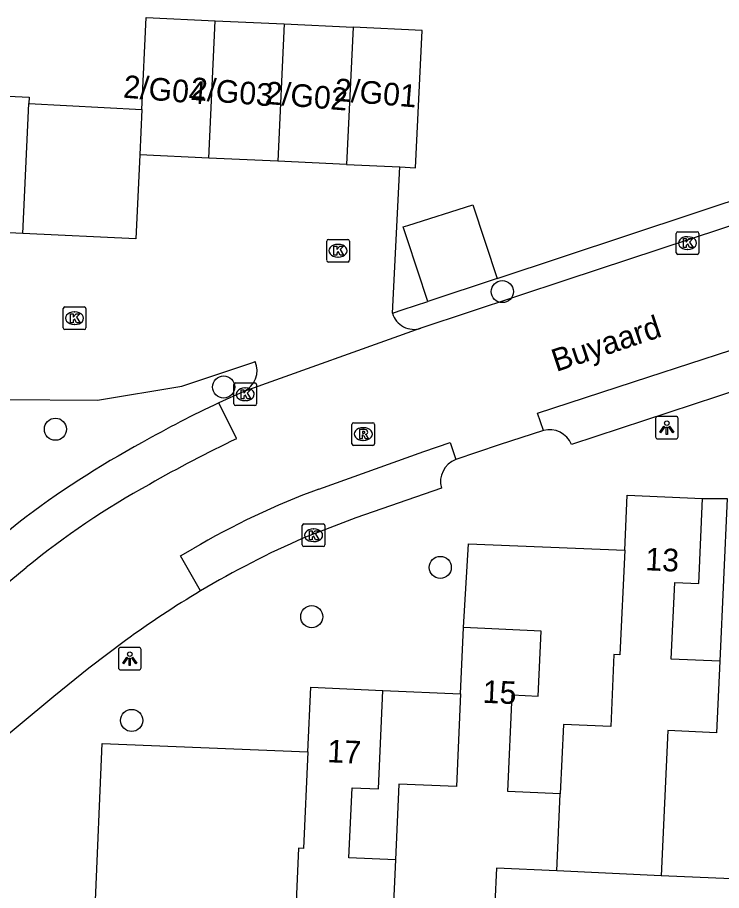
# Model space of a CAD drawing. Extents: x 162990 to 165007, y 383433 to 384336.
# Drawn here: x 164766.32 to 164797.45, y 383883.15 to 383921.72 of the extents above; entities that cross this region are included whole.
import ezdxf

# ---------------------------------------------------------------- set-up
doc = ezdxf.new("R2010")
doc.units = 0
for name, color, linetype in [('IMGEO_Boom', 7, 'Continuous'), ('IMGEO_Kolk', 7, 'Continuous'), ('IMGEO_Lichtpunt', 7, 'Continuous'), ('IMGEO_Openbare_ruimte_label', 7, 'Continuous'), ('IMGEO_Pand', 7, 'Continuous'), ('IMGEO_Pand_nummerreeks', 7, 'Continuous'), ('IMGEO_Parkeervlak_open', 7, 'Continuous'), ('IMGEO_Rijbaan_lokaal_open', 7, 'Continuous'), ('IMGEO_Rioolput', 7, 'Continuous'), ('IMGEO_Voetpad_open', 7, 'Continuous')]:
    doc.layers.add(name, color=color, linetype=linetype)

msp = doc.modelspace()

# ---------------------------------------------------------------- linework, layer by layer
at = {"layer": 'IMGEO_Boom'}
for centre in [(164787.758, 383909.612), (164775.439, 383905.396), (164768.003, 383903.532), (164785.015, 383897.423), (164779.333, 383895.246), (164771.371, 383890.662)]:
    msp.add_circle(centre, 0.489, dxfattribs=at)
at = {"layer": 'IMGEO_Kolk'}
for p, q in [((164795.522, 383912.254), (164796.374, 383912.254)), ((164779.995, 383910.993), (164779.995, 383911.845)), ((164780.07, 383911.919), (164780.922, 383911.919)), ((164780.996, 383911.845), (164780.996, 383910.993)), ((164795.447, 383911.328), (164795.447, 383912.18)), ((164795.935, 383912.034), (164795.96, 383912.034)), ((164796.448, 383912.18), (164796.448, 383911.328)), ((164780.483, 383911.699), (164780.508, 383911.699)), ((164795.958, 383911.474), (164795.933, 383911.474)), ((164780.506, 383911.139), (164780.481, 383911.139)), ((164796.374, 383911.254), (164795.522, 383911.254)), ((164780.922, 383910.919), (164780.07, 383910.919)), ((164768.345, 383908.01), (164768.345, 383908.862)), ((164768.42, 383908.936), (164769.272, 383908.936)), ((164769.346, 383908.862), (164769.346, 383908.01)), ((164768.833, 383908.716), (164768.858, 383908.716)), ((164768.856, 383908.156), (164768.831, 383908.156)), ((164769.272, 383907.936), (164768.42, 383907.936)), ((164775.891, 383904.649), (164775.891, 383905.501)), ((164775.966, 383905.575), (164776.818, 383905.575)), ((164776.379, 383905.355), (164776.404, 383905.355)), ((164776.892, 383905.501), (164776.892, 383904.649)), ((164776.818, 383904.575), (164775.966, 383904.575)), ((164776.402, 383904.795), (164776.377, 383904.795)), ((164778.913, 383898.421), (164778.913, 383899.273)), ((164778.988, 383899.347), (164779.84, 383899.347)), ((164779.401, 383899.127), (164779.426, 383899.127)), ((164779.914, 383899.273), (164779.914, 383898.421)), ((164779.84, 383898.347), (164778.988, 383898.347)), ((164779.424, 383898.567), (164779.399, 383898.567))]:
    msp.add_line(p, q, dxfattribs=at)
for points in [[(164795.522, 383912.254), (164796.374, 383912.254)], [(164779.995, 383910.993), (164779.995, 383911.845)], [(164780.07, 383911.919), (164780.922, 383911.919)], [(164780.996, 383911.845), (164780.996, 383910.993)], [(164795.447, 383911.328), (164795.447, 383912.18)], [(164795.768, 383911.954), (164795.891, 383911.954), (164795.891, 383911.803), (164796.021, 383911.954), (164796.185, 383911.954), (164796.039, 383911.803), (164796.192, 383911.554), (164796.04, 383911.554), (164795.955, 383911.718), (164795.891, 383911.651), (164795.891, 383911.554), (164795.768, 383911.554), (164795.768, 383911.954)], [(164796.448, 383912.18), (164796.448, 383911.328)], [(164780.316, 383911.619), (164780.439, 383911.619), (164780.439, 383911.468), (164780.569, 383911.619), (164780.733, 383911.619), (164780.587, 383911.468), (164780.74, 383911.219), (164780.588, 383911.219), (164780.503, 383911.383), (164780.439, 383911.316), (164780.439, 383911.219), (164780.316, 383911.219), (164780.316, 383911.619)], [(164796.374, 383911.254), (164795.522, 383911.254)], [(164780.922, 383910.919), (164780.07, 383910.919)], [(164768.345, 383908.01), (164768.345, 383908.862)], [(164768.42, 383908.936), (164769.272, 383908.936)], [(164769.346, 383908.862), (164769.346, 383908.01)], [(164768.666, 383908.636), (164768.789, 383908.636), (164768.789, 383908.485), (164768.919, 383908.636), (164769.083, 383908.636), (164768.937, 383908.485), (164769.09, 383908.236), (164768.938, 383908.236), (164768.853, 383908.4), (164768.789, 383908.333), (164768.789, 383908.236), (164768.666, 383908.236), (164768.666, 383908.636)], [(164769.272, 383907.936), (164768.42, 383907.936)], [(164775.891, 383904.649), (164775.891, 383905.501)], [(164775.966, 383905.575), (164776.818, 383905.575)], [(164776.212, 383905.275), (164776.335, 383905.275), (164776.335, 383905.124), (164776.465, 383905.275), (164776.629, 383905.275), (164776.483, 383905.124), (164776.636, 383904.875), (164776.484, 383904.875), (164776.399, 383905.039), (164776.335, 383904.972), (164776.335, 383904.875), (164776.212, 383904.875), (164776.212, 383905.275)], [(164776.892, 383905.501), (164776.892, 383904.649)], [(164776.818, 383904.575), (164775.966, 383904.575)], [(164778.913, 383898.421), (164778.913, 383899.273)], [(164778.988, 383899.347), (164779.84, 383899.347)], [(164779.914, 383899.273), (164779.914, 383898.421)], [(164779.234, 383899.047), (164779.357, 383899.047), (164779.357, 383898.896), (164779.487, 383899.047), (164779.651, 383899.047), (164779.505, 383898.896), (164779.658, 383898.647), (164779.506, 383898.647), (164779.421, 383898.811), (164779.357, 383898.744), (164779.357, 383898.647), (164779.234, 383898.647), (164779.234, 383899.047)], [(164779.84, 383898.347), (164778.988, 383898.347)]]:
    msp.add_lwpolyline(points, dxfattribs=at)
for centre, start, end in [((164795.524, 383912.178), 91.552, 178.448), ((164795.524, 383912.178), 91.552, 178.448), ((164796.372, 383912.178), 1.552, 88.448), ((164796.372, 383912.178), 1.552, 88.448), ((164780.072, 383911.843), 91.552, 178.448), ((164780.072, 383911.843), 91.552, 178.448), ((164780.92, 383911.843), 1.552, 88.448), ((164780.92, 383911.843), 1.552, 88.448), ((164795.524, 383911.33), 181.552, 268.448), ((164795.524, 383911.33), 181.552, 268.448), ((164796.372, 383911.33), 271.552, 358.448), ((164796.372, 383911.33), 271.552, 358.448), ((164780.072, 383910.995), 181.552, 268.448), ((164780.072, 383910.995), 181.552, 268.448), ((164780.92, 383910.995), 271.552, 358.448), ((164780.92, 383910.995), 271.552, 358.448), ((164768.422, 383908.86), 91.552, 178.448), ((164768.422, 383908.86), 91.552, 178.448), ((164769.27, 383908.86), 1.552, 88.448), ((164769.27, 383908.86), 1.552, 88.448), ((164768.422, 383908.012), 181.552, 268.448), ((164768.422, 383908.012), 181.552, 268.448), ((164769.27, 383908.012), 271.552, 358.448), ((164769.27, 383908.012), 271.552, 358.448), ((164775.968, 383905.499), 91.552, 178.448), ((164775.968, 383905.499), 91.552, 178.448), ((164776.816, 383905.499), 1.552, 88.448), ((164776.816, 383905.499), 1.552, 88.448), ((164775.968, 383904.651), 181.552, 268.448), ((164775.968, 383904.651), 181.552, 268.448), ((164776.816, 383904.651), 271.552, 358.448), ((164776.816, 383904.651), 271.552, 358.448), ((164778.99, 383899.271), 91.552, 178.448), ((164778.99, 383899.271), 91.552, 178.448), ((164779.838, 383899.271), 1.552, 88.448), ((164779.838, 383899.271), 1.552, 88.448), ((164778.99, 383898.423), 181.552, 268.448), ((164778.99, 383898.423), 181.552, 268.448), ((164779.838, 383898.423), 271.552, 358.448), ((164779.838, 383898.423), 271.552, 358.448)]:
    msp.add_arc(centre, 0.0765, start, end, dxfattribs=at)
for centre, major_axis, ratio, start_param, end_param in [((164795.934, 383911.754), (-0.387, 0.002), 0.722429, 4.712389, 7.853982), ((164795.959, 383911.754), (-0.39, 0.002), 0.717154, 1.570796, 4.712389), ((164780.482, 383911.419), (-0.387, 0.002), 0.722429, 4.712389, 7.853982), ((164780.507, 383911.419), (-0.39, 0.002), 0.717154, 1.570796, 4.712389), ((164768.832, 383908.436), (-0.387, 0.002), 0.722429, 4.712389, 7.853982), ((164768.857, 383908.436), (-0.39, 0.002), 0.717154, 1.570796, 4.712389), ((164776.378, 383905.075), (-0.387, 0.002), 0.722429, 4.712389, 7.853982), ((164776.403, 383905.075), (-0.39, 0.002), 0.717154, 1.570796, 4.712389), ((164779.4, 383898.847), (-0.387, 0.002), 0.722429, 4.712389, 7.853982), ((164779.425, 383898.847), (-0.39, 0.002), 0.717154, 1.570796, 4.712389)]:
    msp.add_ellipse(centre, major_axis=major_axis, ratio=ratio, start_param=start_param, end_param=end_param, dxfattribs=at)
at = {"layer": 'IMGEO_Lichtpunt'}
for p, q in [((164794.532, 383904.004), (164794.532, 383903.197)), ((164794.532, 383904.004), (164794.532, 383903.197)), ((164795.434, 383904.099), (164794.626, 383904.099)), ((164795.434, 383904.099), (164794.626, 383904.099)), ((164795.528, 383903.197), (164795.528, 383904.004)), ((164795.528, 383903.197), (164795.528, 383904.004)), ((164794.626, 383903.103), (164795.434, 383903.103)), ((164794.626, 383903.103), (164795.434, 383903.103)), ((164770.789, 383893.796), (164770.789, 383892.989)), ((164770.789, 383893.796), (164770.789, 383892.989)), ((164771.691, 383893.891), (164770.883, 383893.891)), ((164771.691, 383893.891), (164770.883, 383893.891)), ((164771.785, 383892.989), (164771.785, 383893.796)), ((164771.785, 383892.989), (164771.785, 383893.796)), ((164770.883, 383892.895), (164771.691, 383892.895)), ((164770.883, 383892.895), (164771.691, 383892.895))]:
    msp.add_line(p, q, dxfattribs=at)
for points in [[(164794.906, 383903.668), (164794.945, 383903.64), (164794.757, 383903.378), (164794.719, 383903.405), (164794.906, 383903.668)], [(164795.008, 383903.62), (164795.055, 383903.62), (164795.055, 383903.298), (164795.008, 383903.298), (164795.008, 383903.62)], [(164795.118, 383903.64), (164795.156, 383903.667), (164795.343, 383903.405), (164795.304, 383903.377), (164795.118, 383903.64)], [(164771.163, 383893.46), (164771.202, 383893.432), (164771.014, 383893.17), (164770.976, 383893.197), (164771.163, 383893.46)], [(164771.265, 383893.412), (164771.312, 383893.412), (164771.312, 383893.09), (164771.265, 383893.09), (164771.265, 383893.412)], [(164771.375, 383893.432), (164771.413, 383893.459), (164771.6, 383893.197), (164771.561, 383893.169), (164771.375, 383893.432)]]:
    msp.add_lwpolyline(points, dxfattribs=at)
for centre in [(164795.031, 383903.802), (164771.288, 383893.594)]:
    msp.add_circle(centre, 0.0994, dxfattribs=at)
for centre, start, end in [((164794.626, 383904.004), 90, 180), ((164794.626, 383904.004), 90, 180), ((164795.434, 383904.004), 0, 90), ((164795.434, 383904.004), 0, 90), ((164794.626, 383903.197), 180, 270), ((164794.626, 383903.197), 180, 270), ((164795.434, 383903.197), 270, 0), ((164795.434, 383903.197), 270, 360), ((164770.883, 383893.796), 90, 180), ((164770.883, 383893.796), 90, 180), ((164771.691, 383893.796), 0, 90), ((164771.691, 383893.796), 0, 90), ((164770.883, 383892.989), 180, 270), ((164770.883, 383892.989), 180, 270), ((164771.691, 383892.989), 270, 0), ((164771.691, 383892.989), 270, 360)]:
    msp.add_arc(centre, 0.0946, start, end, dxfattribs=at)
at = {"layer": 'IMGEO_Pand'}
for points in [[(164771.828, 383917.658), (164772.018, 383921.724), (164775.066, 383921.582)], [(164774.782, 383915.512), (164775.066, 383921.582)], [(164775.066, 383921.582), (164778.114, 383921.439)], [(164778.114, 383921.439), (164777.83, 383915.369)], [(164778.114, 383921.439), (164781.161, 383921.296)], [(164781.161, 383921.296), (164780.877, 383915.227)], [(164783.227, 383915.117), (164783.926, 383915.084), (164784.209, 383921.154), (164781.161, 383921.296)], [(164763.759, 383918.352), (164766.843, 383918.208), (164766.83, 383917.92)], [(164766.561, 383912.179), (164766.83, 383917.92)], [(164771.828, 383917.658), (164771.734, 383915.654)], [(164774.782, 383915.512), (164771.734, 383915.654)], [(164777.83, 383915.369), (164774.782, 383915.512)], [(164780.877, 383915.227), (164777.83, 383915.369)], [(164780.877, 383915.227), (164783.227, 383915.117)], [(164784.466, 383909.176), (164783.547, 383911.946), (164783.373, 383912.471), (164783.579, 383912.536), (164786.448, 383913.446), (164787.527, 383910.191)], [(164766.561, 383912.179), (164763.477, 383912.323)], [(164787.527, 383910.191), (164784.466, 383909.176)], [(164793.169, 383898.187), (164793.279, 383900.622), (164796.615, 383900.471)], [(164797.374, 383893.28), (164795.227, 383893.378), (164795.38, 383896.761), (164796.445, 383896.713), (164796.615, 383900.471)], [(164797.7, 383900.472), (164797.374, 383893.28)], [(164793.169, 383898.187), (164792.959, 383893.566), (164792.695, 383893.578), (164792.551, 383890.395), (164790.46, 383890.489), (164790.321, 383887.424)], [(164785.915, 383891.835), (164786.048, 383894.769)], [(164790.321, 383887.424), (164788, 383887.529), (164788.193, 383891.793), (164789.342, 383891.741), (164789.472, 383894.614), (164786.048, 383894.769)], [(164797.374, 383893.28), (164797.232, 383890.118), (164795.08, 383890.215), (164794.786, 383883.805)], [(164779.164, 383889.283), (164779.294, 383892.136), (164782.483, 383891.992)], [(164783.029, 383884.498), (164780.98, 383884.591), (164781.12, 383887.688), (164782.285, 383887.635), (164782.483, 383891.992)], [(164785.915, 383891.835), (164785.729, 383887.738), (164783.181, 383887.853), (164783.029, 383884.498)], [(164779.164, 383889.283), (164778.97, 383885.003), (164778.751, 383885.013), (164778.614, 383881.972), (164776.156, 383882.083)], [(164790.164, 383884.014), (164790.321, 383887.424)], [(164783.029, 383884.498), (164782.744, 383878.1)], [(164790.164, 383884.014), (164787.496, 383884.135), (164787.213, 383877.897), (164782.744, 383878.1)], [(164794.786, 383883.805), (164790.164, 383884.014)], [(164799.274, 383883.602), (164794.786, 383883.805)]]:
    msp.add_lwpolyline(points, dxfattribs=at)
at = {"layer": 'IMGEO_Parkeervlak_open'}
msp.add_lwpolyline([(164766.83, 383917.92), (164771.828, 383917.658)], dxfattribs=at)
at = {"layer": 'IMGEO_Rijbaan_lokaal_open'}
for points in [[(164771.734, 383915.654), (164771.56, 383911.946), (164766.561, 383912.179)], [(164782.9, 383908.657), (164783.227, 383915.117)], [(164806.186, 383915.265), (164801.564, 383913.736), (164790.563, 383910.12), (164784.163, 383907.994)], [(164784.163, 383907.994), (164776.324, 383905.196)], [(164789.573, 383903.476), (164789.311, 383904.237), (164794.234, 383905.846), (164797.857, 383907.027), (164801.678, 383908.307), (164802.201, 383906.565)], [(164765.659, 383904.845), (164769.859, 383904.814), (164773.588, 383905.439), (164776.727, 383906.486), (164776.838, 383906.523)], [(164776.324, 383905.196), (164775.228, 383904.701)], [(164776.013, 383903.114), (164775.228, 383904.701)], [(164789.573, 383903.476), (164787.613, 383902.838), (164785.698, 383902.195)], [(164779.652, 383900.883), (164784.294, 383902.543), (164785.454, 383902.939), (164785.698, 383902.195)], [(164774.421, 383896.387), (164773.527, 383897.943), (164774.076, 383898.242)], [(164760.321, 383894.499), (164761.46, 383893.147), (164762.325, 383893.869), (164764.997, 383896.015), (164766.709, 383897.417)], [(164771.098, 383894.193), (164769.484, 383892.975), (164767.925, 383891.721), (164763.272, 383887.866), (164761.327, 383886.239)]]:
    msp.add_lwpolyline(points, dxfattribs=at)
for centre, radius, start, end in [((164783.85, 383908.933), 0.99, 196.1911, 288.4153), ((164775.883, 383906.13), 1.033, 295.2731, 22.3801), ((164800, 383852.689), 55.839, 115.4406, 119.9047), ((164789.441, 383869.592), 35.93, 118.7463, 129.2476), ((164790.923, 383869.88), 32.988, 109.9781, 120.7099), ((164795.909, 383860.228), 42.062, 120.7216, 126.1477)]:
    msp.add_arc(centre, radius, start, end, dxfattribs=at)
at = {"layer": 'IMGEO_Rioolput'}
for p, q in [((164781.111, 383902.892), (164781.111, 383903.744)), ((164781.186, 383903.818), (164782.038, 383903.818)), ((164782.112, 383903.744), (164782.112, 383902.892)), ((164781.599, 383903.598), (164781.624, 383903.598)), ((164781.622, 383903.038), (164781.597, 383903.038)), ((164782.038, 383902.818), (164781.186, 383902.818))]:
    msp.add_line(p, q, dxfattribs=at)
for points in [[(164781.111, 383902.892), (164781.111, 383903.744)], [(164781.186, 383903.818), (164782.038, 383903.818)], [(164782.112, 383903.744), (164782.112, 383902.892)], [(164781.7, 383903.516), (164781.448, 383903.518), (164781.448, 383903.118)], [(164781.626, 383903.437), (164781.572, 383903.437), (164781.572, 383903.356)], [(164781.572, 383903.356), (164781.624, 383903.356)], [(164781.448, 383903.118), (164781.572, 383903.118), (164781.572, 383903.28), (164781.583, 383903.28)], [(164781.63, 383903.251), (164781.701, 383903.118), (164781.841, 383903.118), (164781.776, 383903.244)], [(164782.038, 383902.818), (164781.186, 383902.818)]]:
    msp.add_lwpolyline(points, dxfattribs=at)
for centre, radius, start, end in [((164781.188, 383903.742), 0.0765, 91.552, 178.448), ((164781.188, 383903.742), 0.0765, 91.552, 178.448), ((164782.036, 383903.742), 0.0765, 1.552, 88.448), ((164782.036, 383903.742), 0.0765, 1.552, 88.448), ((164781.608, 383903.545), 0.19, 274.7715, 282.9687), ((164781.632, 383903.341), 0.0964, 77.0061, 93.1865), ((164781.646, 383903.398), 0.0378, 276.6634, 79.6772), ((164781.699, 383903.406), 0.109, 350.3612, 89.416), ((164781.697, 383903.406), 0.112, 277.5842, 350.9817), ((164781.582, 383903.227), 0.0533, 26.0293, 88.6989), ((164781.681, 383903.191), 0.108, 29.5134, 73.7905), ((164781.188, 383902.894), 0.0765, 181.552, 268.448), ((164781.188, 383902.894), 0.0765, 181.552, 268.448), ((164782.036, 383902.894), 0.0765, 271.552, 358.448), ((164782.036, 383902.894), 0.0765, 271.552, 358.448)]:
    msp.add_arc(centre, radius, start, end, dxfattribs=at)
for centre, major_axis, ratio, start_param, end_param in [((164781.598, 383903.318), (-0.387, 0.002), 0.722429, 4.712389, 7.853982), ((164781.623, 383903.318), (-0.39, 0.002), 0.717154, 1.570796, 4.712389)]:
    msp.add_ellipse(centre, major_axis=major_axis, ratio=ratio, start_param=start_param, end_param=end_param, dxfattribs=at)
at = {"layer": 'IMGEO_Voetpad_open'}
for points in [[(164787.527, 383910.191), (164813.61, 383918.84), (164813.717, 383920.237)], [(164782.9, 383908.657), (164783.377, 383908.815), (164784.466, 383909.176)], [(164798.35, 383905.324), (164790.818, 383902.858)], [(164785.065, 383900.931), (164781.285, 383899.61), (164778.988, 383898.735)], [(164796.615, 383900.471), (164797.7, 383900.472)], [(164766.386, 383899.414), (164764.841, 383898.159), (164760.917, 383894.992), (164760.321, 383894.499)], [(164786.048, 383894.769), (164786.26, 383898.471), (164793.169, 383898.187)], [(164782.483, 383891.992), (164785.915, 383891.835)], [(164769.757, 383882.373), (164770.064, 383889.64), (164779.164, 383889.283)]]:
    msp.add_lwpolyline(points, dxfattribs=at)
for centre, radius, start, end in [((164794.561, 383863.319), 45.675, 115.0407, 119.8336), ((164789.839, 383902.448), 1.062, 22.7182, 104.4835), ((164791.062, 383867.248), 40.541, 118.3061, 127.493), ((164786.08, 383901.213), 1.053, 111.2459, 195.5515), ((164795.902, 383860.222), 42.064, 113.7092, 120.7083)]:
    msp.add_arc(centre, radius, start, end, dxfattribs=at)

# ---------------------------------------------------------------- texts
at = {"layer": 'IMGEO_Openbare_ruimte_label'}
msp.add_text('Buyaard', height=1, rotation=18.5437, dxfattribs=at).set_placement((164790.144, 383906.056))
at = {"layer": 'IMGEO_Pand_nummerreeks'}
for s, rotation, p in [('2/G04', 355.2833, (164770.974, 383918.185)), ('2/G03', 355.2833, (164773.946, 383918.092)), ('2/G02', 355.2833, (164777.246, 383917.907)), ('2/G01', 355.2846, (164780.304, 383918.046)), ('13', 357.4083, (164794.064, 383897.302)), ('15', 357.4081, (164786.877, 383891.447)), ('17', 357.4146, (164780.006, 383888.82))]:
    msp.add_text(s, height=1, rotation=rotation, dxfattribs=at).set_placement(p)

doc.saveas('drawing.dxf')
